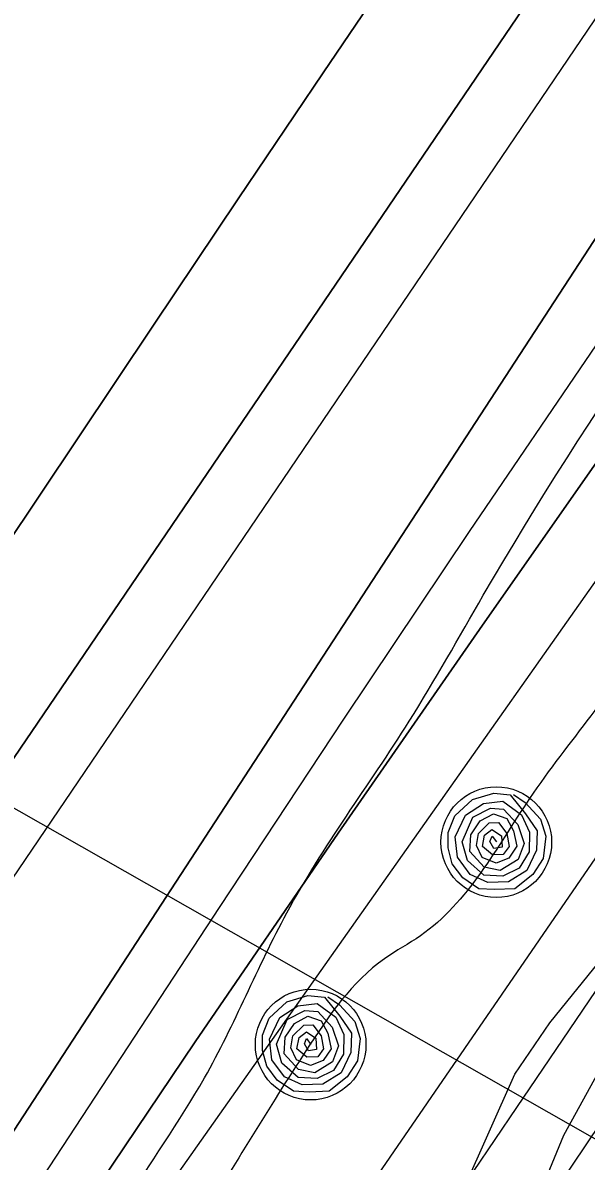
# Model space of a CAD drawing. Extents: x 3297735 to 3335592, y 670436 to 695807.
# Drawn here: x 3314818.9 to 3314981.9, y 683040.6 to 683369.6 of the extents above; entities that cross this region are included whole.
import ezdxf

# ---------------------------------------------------------------- set-up
doc = ezdxf.new("R2010")
doc.units = 0
for name, color, linetype in [('V-RIVR-EDGE', 7, 'Continuous'), ('V-RIVR-RANG', 7, 'Continuous'), ('V-RRAP-FSHR', 7, 'Continuous'), ('V-SITE-VEGE', 7, 'Continuous'), ('V-TOPO-DPTH', 7, 'Continuous'), ('V-TOPO-MINR', 7, 'Continuous'), ('V-TOPO-WATR', 7, 'Continuous'), ('V-UTIL-LINE', 7, 'Continuous'), ('V-WETL-SWMP', 7, 'Continuous')]:
    doc.layers.add(name, color=color, linetype=linetype)

msp = doc.modelspace()

# ---------------------------------------------------------------- linework, layer by layer
at = {"layer": 'V-RIVR-EDGE'}
msp.add_spline([(3314332.49, 682283.88), (3314344.9, 682287.34), (3314358.11, 682294.67), (3314374.42, 682306.27), (3314394.23, 682317.08), (3314408.21, 682327.13), (3314425.7, 682339.88), (3314434.25, 682347.62), (3314443.2, 682360.39), (3314457.6, 682381.68), (3314472.41, 682411.9), (3314491.89, 682447.14), (3314503.96, 682468.44), (3314519.93, 682495.54), (3314540.57, 682530.4), (3314569.78, 682579.57), (3314586.92, 682612.5), (3314605.25, 682653.56), (3314623.97, 682696.17), (3314633.36, 682728.33), (3314641.57, 682755.46), (3314653.64, 682774.82), (3314666.86, 682788.36), (3314689.79, 682808.86), (3314699.9, 682821.24), (3314716.62, 682840.2), (3314742.69, 682874.26), (3314774.59, 682914.13), (3314793.27, 682940.45), (3314809.22, 682961.74), (3314829.46, 682991.55), (3314848.16, 683027.19), (3314871.52, 683064.75), (3314895.3, 683112.39), (3314930.72, 683167.75), (3314952.14, 683204.16), (3315057.23, 683357.85), (3315078.23, 683381.84), (3315092.99, 683392.28), (3315101.15, 683395.75), (3315113.56, 683398.05), (3315130.23, 683396.45), (3315136.44, 683396.05), (3315142.65, 683398.75), (3315151.58, 683404.93), (3315172.97, 683426.6), (3315192.78, 683442.06), (3315207.17, 683456.37), (3315216.51, 683472.25), (3315223.52, 683484.25), (3315237.14, 683502.83), (3315242.2, 683511.35), (3315243.01, 683524.54), (3315244.19, 683529.19), (3315255.48, 683547.77), (3315279.6, 683579.13), (3315294, 683598.87), (3315305.28, 683613.19), (3315309.97, 683627.14), (3315311.93, 683637.22), (3315317.77, 683644.96), (3315323.59, 683648.05), (3315323.6, 683652.31), (3315326.33, 683655.8), (3315330.61, 683660.83), (3315336.05, 683665.85), (3315339.95, 683675.54), (3315343.47, 683686.39), (3315346.59, 683695.69), (3315347.02, 683710.43), (3315347.43, 683722.45), (3315345.14, 683737.19), (3315345.17, 683749.99), (3315346.75, 683761.23), (3315349.48, 683764.32), (3315349.87, 683767.43), (3315354.17, 683779.05), (3315358.47, 683794.55), (3315362.36, 683800.36), (3315370.14, 683808.48), (3315374.42, 683815.84), (3315383.4, 683837.92), (3315387.32, 683854.98), (3315386.95, 683864.67), (3315385.03, 683871.27), (3315388.14, 683875.14), (3315392.8, 683876.29), (3315394.75, 683880.94), (3315403.32, 683896.43), (3315419.29, 683923.54), (3315433.69, 683947.55), (3315437.2, 683954.52), (3315436.83, 683961.11), (3315438, 683964.99), (3315450.86, 683988.61), (3315458.62, 683992.47), (3315462.51, 683995.17), (3315464.08, 684002.54), (3315468.77, 684016.49), (3315478.5, 684033.53), (3315498.34, 684056.75), (3315513.5, 684070.67), (3315521.28, 684082.29), (3315523.23, 684087.32), (3315534.89, 684097.76), (3315545.01, 684110.54), (3315557.06, 684124.08), (3315577.68, 684151.17), (3315590.51, 684164.33), (3315598.31, 684180.21), (3315604.16, 684192.6), (3315609.61, 684201.51), (3315623.63, 684224.74), (3315637.65, 684249.92), (3315651.66, 684270.43), (3315661.01, 684285.92), (3315665.69, 684296.38), (3315668.82, 684306.85), (3315671.54, 684310.72), (3315680.49, 684322.72), (3315685.93, 684326.58), (3315687.49, 684332.01), (3315687.51, 684337.44), (3315690.62, 684340.92), (3315706.17, 684356.78), (3315715.11, 684366.84), (3315728.72, 684382.71), (3315735.34, 684392), (3315740.79, 684400.13), (3315746.24, 684410.2), (3315754.02, 684419.87), (3315767.64, 684436.9), (3315797.18, 684465.14), (3315824.41, 684496.87), (3315835.68, 684508.87), (3315845.4, 684518.93), (3315855.91, 684533.25), (3315917.34, 684595.92), (3315957, 684638.09), (3315987.3, 684659.73), (3316015.28, 684684.48), (3316035.1, 684702.27), (3316044.05, 684713.5), (3316063.1, 684733.62), (3316100.42, 684768.43), (3316125.29, 684791.63), (3316138.51, 684803.62), (3316150.97, 684823.37), (3316159.55, 684843.13), (3316165.42, 684865.99), (3316173.99, 684881.48), (3316197.71, 684908.18), (3316229.61, 684945.33), (3316249.82, 684965.06), (3316275.47, 684987.88), (3316301.52, 685015.35), (3316311.24, 685022.31), (3316314.74, 685028.11), (3316324.84, 685037.01), (3316331.06, 685041.26), (3316337.27, 685045.12), (3316343.88, 685050.92), (3316349.72, 685059.83), (3316371.5, 685083.43), (3316388.59, 685096.18), (3316398.7, 685107.41), (3316416.19, 685122.87), (3316443.39, 685146.08), (3316453.89, 685155.74), (3316462.82, 685158.82), (3316468.64, 685163.46), (3316479.54, 685177.01), (3316494.69, 685189.77), (3316513.34, 685202.13), (3316536.65, 685221.08), (3316559.19, 685238.47), (3316587.17, 685262.45), (3316636.9, 685301.49), (3316712.28, 685357.54), (3316745.31, 685384.99), (3316768.23, 685402.39), (3316780.67, 685413.21), (3316806.33, 685440.68), (3316819.16, 685455.39), (3316844.44, 685481.7), (3316866.97, 685499.48), (3316882.51, 685511.08), (3316905.85, 685537.39), (3316931.9, 685564.08), (3316969.21, 685598.5), (3316985.92, 685613.59), (3317001.86, 685628.67), (3317017.8, 685644.53), (3317028.68, 685652.65), (3317037.23, 685661.16), (3317052.77, 685673.53), (3317075.3, 685687.82), (3317092.39, 685696.31), (3317103.26, 685703.27), (3317111.03, 685709.84), (3317130.87, 685733.84), (3317147.6, 685754.74), (3317177.16, 685789.18), (3317206.31, 685816.64), (3317272.79, 685885.12), (3317325.67, 685938.89), (3317356.77, 685972.16), (3317386.71, 686002.34), (3317409.64, 686022.45), (3317459.38, 686063.82), (3317493.18, 686088.94), (3317516.11, 686108.66), (3317520.01, 686116.02), (3317520.41, 686123), (3317527.04, 686135.78), (3317538.34, 686157.08), (3317553.89, 686174.89), (3317576.04, 686194.22), (3317585.76, 686203.89), (3317597.05, 686222.09), (3317609.5, 686237.57), (3317632.05, 686261.95), (3317642.16, 686270.84), (3317659.25, 686280.88), (3317668.58, 686290.17), (3317678.68, 686299.45), (3317692.67, 686308.33), (3317712.1, 686324.19), (3317733.86, 686344.3), (3317749.03, 686362.49), (3317772.75, 686387.25), (3317794.13, 686406.59), (3317815.49, 686421.66), (3317821.72, 686429.79), (3317831.45, 686444.5), (3317837.3, 686456.89), (3317843.89, 686458.43), (3317852.43, 686461.9), (3317865.64, 686468.46), (3317881.56, 686479.28), (3317892.45, 686489.33), (3317902.56, 686501.72), (3317906.85, 686510.63), (3317912.32, 686528.84), (3317916.61, 686539.69), (3317920.89, 686544.72), (3317931.77, 686551.67), (3317955.46, 686567.51), (3317973.73, 686582.98), (3317979.95, 686591.88), (3317987.35, 686602.72), (3318007.57, 686624.78), (3318020.39, 686634.83), (3318018.46, 686637.55), (3318030.91, 686653.42), (3318034.78, 686650.69), (3318039.45, 686656.89), (3318050.33, 686664.62), (3318082.55, 686680.82), (3318124.1, 686700.89), (3318142.75, 686715.97), (3318149.36, 686724.09), (3318148.6, 686727.59), (3318152.1, 686732.62), (3318161.82, 686744.62), (3318168.45, 686756.23), (3318174.67, 686766.3), (3318184.4, 686779.46), (3318196.08, 686795.33), (3318211.63, 686812.75), (3318220.97, 686823.97), (3318223.7, 686833.27), (3318227.6, 686840.63), (3318232.66, 686847.21), (3318235.79, 686857.67), (3318240.07, 686864.64), (3318252.91, 686883.22), (3318274.69, 686907.6), (3318298.01, 686928.49), (3318327.13, 686944.7), (3318349.26, 686951.63), (3318362.06, 686955.09), (3318370.22, 686961.27), (3318383.46, 686983.73), (3318391.25, 686996.51), (3318395.14, 686999.99), (3318401.73, 686999.97), (3318407.55, 687001.12), (3318412.6, 687003.82), (3318416.49, 687008.86), (3318422.71, 687016.98), (3318440.6, 687037.49), (3318448.75, 687040.19), (3318453.03, 687042.89), (3318455.76, 687051.42), (3318462.38, 687060.32), (3318484.92, 687082.76), (3318499.31, 687098.23), (3318510.59, 687111), (3318518.77, 687124.94), (3318525, 687134.62), (3318537.83, 687148.55), (3318566.2, 687172.14), (3318582.53, 687190.71), (3318592.64, 687203.1), (3318612.48, 687228.64), (3318628.44, 687251.87), (3318642.05, 687266.57), (3318646.35, 687279.75), (3318655.68, 687290.58), (3318665.01, 687298.71), (3318672.79, 687309.16), (3318676.7, 687321.17), (3318685.65, 687333.94), (3318691.49, 687344.4), (3318699.27, 687352.91), (3318716.37, 687367.22), (3318716.79, 687379.24), (3318717.6, 687392.04), (3318724.22, 687404.82), (3318732, 687415.66), (3318742.88, 687423.77), (3318760.35, 687430.71), (3318770.05, 687431.07), (3318780.9, 687428.33), (3318786.73, 687436.46), (3318804.23, 687454.26), (3318817.46, 687473.23), (3318829.91, 687487.55), (3318848.96, 687509.6), (3318869.19, 687534.37), (3318894.08, 687564.56), (3318929.49, 687611.78), (3318945.82, 687629.19), (3318962.93, 687646.99), (3318977.7, 687660.53), (3318993.65, 687679.88), (3319024.36, 687709.28), (3319059.37, 687753.01), (3319086.2, 687782.03), (3319108.76, 687809.51), (3319125.86, 687827.3), (3319135.21, 687842.41), (3319146.89, 687859.44), (3319161.67, 687877.63), (3319172.56, 687889.63), (3319185.79, 687908.6), (3319206.81, 687940.73), (3319238.34, 687987.58), (3319258.18, 688014.29), (3319282.31, 688048.74), (3319299.82, 688074.29), (3319310.71, 688085.9), (3319319.65, 688093.25), (3319326.26, 688101.37), (3319337.16, 688116.08), (3319351.92, 688127.68), (3319358.93, 688137.36), (3319372.55, 688156.33), (3319390.83, 688181.1), (3319409.12, 688207.04), (3319418.85, 688220.59), (3319428.57, 688231.03), (3319452.68, 688254.63), (3319466.67, 688269.33), (3319477.96, 688285.59), (3319487.29, 688294.49), (3319498.17, 688304.55), (3319498.19, 688312.3), (3319502.08, 688317.33), (3319523.48, 688343.65), (3319546.04, 688372.29), (3319572.1, 688405.58), (3319583.39, 688420.29), (3319604.77, 688443.12), (3319614.49, 688453.95), (3319630.05, 688470.2), (3319645.61, 688490.33), (3319664.28, 688513.94), (3319677.9, 688534.07), (3319689.59, 688553.04), (3319707.1, 688579.37), (3319721.91, 688607.25)], degree=3, dxfattribs=at)
at = {"layer": 'V-RIVR-RANG'}
msp.add_line((3315305.52, 682864.56), (3314262.26, 683457.53), dxfattribs=at)
at = {"layer": 'V-RRAP-FSHR'}
for points in [[(3314960.85, 683146.61), (3314964.29, 683144.28), (3314968.7, 683139.45), (3314970.25, 683134.52), (3314969.44, 683128.15), (3314966.43, 683123.52), (3314961.23, 683119.39), (3314955.42, 683119.11), (3314950.88, 683119.33), (3314946.19, 683122.54), (3314943.18, 683126.6), (3314941.94, 683131.15), (3314942, 683135.58), (3314943.94, 683140.44), (3314949.06, 683145.14), (3314955.16, 683146.97), (3314959.94, 683146.49), (3314964.4, 683141.03), (3314967.7, 683136.09), (3314967.49, 683130.51), (3314964.73, 683124.67), (3314959.45, 683121.41), (3314953.42, 683121.22), (3314948.31, 683123.49), (3314944.68, 683128.47), (3314944.04, 683134.4), (3314946.96, 683140.64), (3314952.23, 683143.98), (3314957.77, 683144.69), (3314963.23, 683140.75), (3314965.49, 683135.71), (3314965.43, 683130.03), (3314962.51, 683125.33), (3314957.78, 683122.98), (3314952.27, 683123.28), (3314947.61, 683127.49), (3314946.03, 683132.95), (3314949.16, 683140.06), (3314954.19, 683142.7), (3314957.99, 683142.38), (3314962.15, 683137.89), (3314963.94, 683132.41), (3314962.22, 683127.84), (3314957.05, 683124.63), (3314952.42, 683125.59), (3314948.21, 683130.12), (3314948.56, 683134.93), (3314951.27, 683138.97), (3314955.09, 683140.99), (3314958.99, 683139.64), (3314960.89, 683136.13), (3314961.87, 683131.63), (3314959.54, 683128.19), (3314955.89, 683126.77), (3314951.83, 683128.39), (3314950.19, 683131.85), (3314950.72, 683135.34), (3314953.89, 683138.45), (3314956.55, 683138.55), (3314958.98, 683135.37), (3314959.62, 683131.58), (3314957.93, 683129.26), (3314954.81, 683129.21), (3314951.93, 683131.62), (3314952.54, 683134.84), (3314954.66, 683136.46), (3314957.41, 683134.66), (3314957.56, 683131.38), (3314955.23, 683131.03), (3314954.08, 683133), (3314954.75, 683134.55), (3314955.98, 683132.88)], [(3314907.13, 683088.14), (3314910.58, 683085.81), (3314915, 683080.99), (3314916.55, 683076.06), (3314915.75, 683069.69), (3314912.75, 683065.06), (3314907.55, 683060.92), (3314901.75, 683060.63), (3314897.21, 683060.84), (3314892.51, 683064.05), (3314889.49, 683068.1), (3314888.24, 683072.65), (3314888.3, 683077.08), (3314890.23, 683081.94), (3314895.35, 683086.65), (3314901.44, 683088.49), (3314906.23, 683088.01), (3314910.69, 683082.57), (3314914, 683077.63), (3314913.8, 683072.05), (3314911.05, 683066.21), (3314905.77, 683062.94), (3314899.75, 683062.74), (3314894.63, 683065), (3314890.99, 683069.97), (3314890.34, 683075.9), (3314893.25, 683082.15), (3314898.51, 683085.5), (3314904.05, 683086.21), (3314909.52, 683082.28), (3314911.79, 683077.25), (3314911.73, 683071.56), (3314908.83, 683066.86), (3314904.1, 683064.5), (3314898.59, 683064.79), (3314893.92, 683069), (3314892.34, 683074.46), (3314895.46, 683081.57), (3314900.48, 683084.22), (3314904.28, 683083.91), (3314908.45, 683079.42), (3314910.24, 683073.95), (3314908.53, 683069.37), (3314903.37, 683066.16), (3314898.73, 683067.11), (3314894.52, 683071.63), (3314894.86, 683076.44), (3314897.57, 683080.48), (3314901.38, 683082.51), (3314905.29, 683081.16), (3314907.18, 683077.66), (3314908.18, 683073.16), (3314905.85, 683069.71), (3314902.2, 683068.29), (3314898.14, 683069.91), (3314896.5, 683073.36), (3314897.02, 683076.86), (3314900.19, 683079.96), (3314902.84, 683080.08), (3314905.28, 683076.9), (3314905.93, 683073.11), (3314904.24, 683070.79), (3314901.12, 683070.73), (3314898.24, 683073.14), (3314898.84, 683076.35), (3314900.96, 683077.98), (3314903.71, 683076.19), (3314903.87, 683072.91), (3314901.54, 683072.55), (3314900.39, 683074.52), (3314901.05, 683076.07), (3314902.29, 683074.4)]]:
    msp.add_lwpolyline(points, dxfattribs=at)
for centre in [(3314955.91, 683132.82), (3314902.21, 683074.34)]:
    msp.add_circle(centre, 16, dxfattribs=at)
at = {"layer": 'V-SITE-VEGE'}
msp.add_lwpolyline([(3314964.67, 683021.99), (3314975.43, 683048.18), (3314987.61, 683070.25), (3314993.03, 683078.54)], dxfattribs=at)
at = {"layer": 'V-TOPO-DPTH'}
for points in [[(3314731.08, 683031.65), (3314756.8, 683069.7), (3314782.58, 683107.69), (3315004.18, 683433.32), (3315019.67, 683456.41), (3315034.94, 683479.63), (3315049.89, 683503.06), (3315064.63, 683526.62), (3315135.63, 683641.86), (3315186.21, 683722.83), (3315237.45, 683803.38), (3315289.67, 683883.28), (3315342.56, 683962.77), (3315444.29, 684113.64), (3315456.77, 684131.44), (3315469.68, 684148.92), (3315483.21, 684165.91), (3315497.17, 684182.58), (3315674.09, 684386.14), (3315723.94, 684442.99), (3315774.14, 684499.53), (3315824.84, 684555.62), (3315875.87, 684611.41), (3315935.98, 684676.53)], [(3315935.98, 684676.53), (3315875.87, 684611.41), (3315824.84, 684555.62), (3315774.14, 684499.53), (3315723.94, 684442.99), (3315674.09, 684386.14), (3315497.17, 684182.58), (3315483.21, 684165.91), (3315469.68, 684148.92), (3315456.77, 684131.44), (3315444.29, 684113.64), (3315342.56, 683962.77), (3315289.67, 683883.28), (3315237.45, 683803.38), (3315186.21, 683722.83), (3315135.63, 683641.86), (3315064.63, 683526.62), (3315049.89, 683503.06), (3315034.94, 683479.63), (3315019.67, 683456.41), (3315004.18, 683433.32), (3314782.58, 683107.69), (3314756.8, 683069.7), (3314731.08, 683031.65)], [(3315549.87, 684136.04), (3315529.27, 684107.01), (3315509.62, 684077.34), (3315490.6, 684047.22), (3315366.31, 683843.12), (3315324.05, 683773.65), (3315281.83, 683704.16), (3315239.66, 683634.64), (3315197.54, 683565.09), (3315139.22, 683468.72), (3315126.07, 683447.48), (3315112.64, 683426.42), (3315098.79, 683405.64), (3315084.66, 683385.03), (3314951.92, 683195.56), (3314910.18, 683135.47), (3314868.78, 683075.14), (3314827.89, 683014.48)], [(3315549.87, 684136.04), (3315529.27, 684107.01), (3315509.62, 684077.34), (3315490.6, 684047.22), (3315366.31, 683843.12), (3315324.05, 683773.65), (3315281.83, 683704.16), (3315239.66, 683634.64), (3315197.54, 683565.09), (3315139.22, 683468.72), (3315126.07, 683447.48), (3315112.64, 683426.42), (3315098.79, 683405.64), (3315084.66, 683385.03), (3314951.92, 683195.56), (3314910.18, 683135.47), (3314868.78, 683075.14), (3314827.89, 683014.48)], [(3315359.95, 683931.13), (3315220.01, 683689.98), (3315201.72, 683658.41), (3315183.45, 683626.81), (3315165.23, 683595.19), (3315147.04, 683563.55), (3315125.62, 683526.23), (3315118.12, 683513.27), (3315110.55, 683500.35), (3315102.88, 683487.48), (3315095.15, 683474.66), (3315084.31, 683456.83), (3315081.92, 683452.97), (3315079.48, 683449.14), (3315076.98, 683445.35), (3315074.44, 683441.59), (3315055.99, 683414.81), (3315044.25, 683397.64), (3315032.6, 683380.41), (3315021.07, 683363.1), (3315009.64, 683345.72), (3314712.51, 682890.46)], [(3314712.51, 682890.46), (3315009.64, 683345.72), (3315021.07, 683363.1), (3315032.6, 683380.41), (3315044.25, 683397.64), (3315055.99, 683414.81), (3315074.44, 683441.59), (3315076.98, 683445.35), (3315079.48, 683449.14), (3315081.92, 683452.97), (3315084.31, 683456.83), (3315095.15, 683474.66), (3315102.88, 683487.48), (3315110.55, 683500.35), (3315118.12, 683513.27), (3315125.62, 683526.23), (3315147.04, 683563.55), (3315165.23, 683595.19), (3315183.45, 683626.81), (3315201.72, 683658.41), (3315220.01, 683689.98), (3315359.95, 683931.13)], [(3314795.53, 682853.47), (3315065.64, 683245.92), (3315082.24, 683270), (3315098.86, 683294.08), (3315115.5, 683318.13), (3315132.17, 683342.17), (3315157.98, 683379.37), (3315161.71, 683384.83), (3315165.37, 683390.34), (3315168.93, 683395.91), (3315172.44, 683401.52), (3315188.76, 683428.18), (3315200.19, 683447.25), (3315211.4, 683466.45), (3315222.25, 683485.86), (3315232.87, 683505.4), (3315243.28, 683524.99), (3315258.93, 683554.42), (3315274.59, 683583.84), (3315290.26, 683613.26), (3315305.95, 683642.67), (3315384.92, 683790.64), (3315412.45, 683840.66)], [(3314628.08, 682940.64), (3314856.74, 683282.22), (3314881.23, 683318.69), (3314905.78, 683355.12), (3314930.43, 683391.48), (3314955.15, 683427.8), (3314994.37, 683485.27), (3314999.47, 683492.85), (3315004.5, 683500.49), (3315009.42, 683508.19), (3315014.27, 683515.93), (3315037.66, 683553.89), (3315054, 683580.73), (3315070.13, 683607.71), (3315085.95, 683634.86), (3315101.57, 683662.13), (3315139.52, 683729.31)], [(3315139.52, 683729.31), (3315101.57, 683662.13), (3315085.95, 683634.86), (3315070.13, 683607.71), (3315054, 683580.73), (3315037.66, 683553.89), (3315014.27, 683515.93), (3315009.42, 683508.19), (3315004.5, 683500.49), (3314999.47, 683492.85), (3314994.37, 683485.27), (3314955.15, 683427.8), (3314930.43, 683391.48), (3314905.78, 683355.12), (3314881.23, 683318.69), (3314856.74, 683282.22), (3314628.08, 682940.64)]]:
    msp.add_lwpolyline(points, dxfattribs=at)
at = {"layer": 'V-TOPO-MINR'}
for points in [[(3314664.68, 682899.58), (3315009.21, 683407), (3315029.91, 683437.94), (3315050.34, 683469.07), (3315070.35, 683500.47), (3315090.08, 683532.05), (3315242.53, 683779.79), (3315280.72, 683841), (3315319.43, 683901.89), (3315358.88, 683962.29), (3315398.84, 684022.37), (3315462.64, 684117.01), (3315471.29, 684129.37), (3315480.22, 684141.51), (3315489.58, 684153.33), (3315499.21, 684164.93), (3315590.65, 684271.25), (3315646.48, 684335.62), (3315702.66, 684399.68), (3315759.37, 684463.28), (3315816.44, 684526.56), (3315953.91, 684677.74)], [(3314731.08, 683031.65), (3314756.8, 683069.7), (3314782.58, 683107.69), (3315004.18, 683433.32), (3315019.67, 683456.41), (3315034.94, 683479.63), (3315049.89, 683503.06), (3315064.63, 683526.62), (3315135.63, 683641.86), (3315186.21, 683722.83), (3315237.45, 683803.38), (3315289.67, 683883.28), (3315342.56, 683962.77), (3315444.29, 684113.64), (3315456.77, 684131.44), (3315469.68, 684148.92), (3315483.21, 684165.91), (3315497.17, 684182.58), (3315674.09, 684386.14), (3315723.94, 684442.99), (3315774.14, 684499.53), (3315824.84, 684555.62), (3315875.87, 684611.41), (3315935.98, 684676.53)], [(3314944.57, 682989.9), (3315168.85, 683323.34), (3315183.58, 683345.56), (3315198.13, 683367.89), (3315212.39, 683390.41), (3315226.46, 683413.05), (3315292.51, 683520.84), (3315338.63, 683597.94), (3315383.63, 683675.68), (3315426.95, 683754.35), (3315469.16, 683833.66), (3315583.24, 684053.67), (3315586.24, 684059.2), (3315589.38, 684064.65), (3315592.72, 684069.98), (3315596.19, 684075.23), (3315599.85, 684080.36), (3315603.61, 684085.4), (3315607.53, 684090.32), (3315611.56, 684095.16), (3316061.45, 684618.34)], [(3314831.86, 682991.8), (3315089.6, 683356.88), (3315109.58, 683385.86), (3315129.13, 683415.12), (3315148.04, 683444.8), (3315166.51, 683474.77), (3315272.78, 683651.47), (3315317.82, 683725.68), (3315363.25, 683799.65), (3315409.29, 683873.26), (3315455.71, 683946.61), (3315524.95, 684055.04), (3315537.31, 684073.82), (3315550.02, 684092.35), (3315563.25, 684110.52), (3315576.82, 684128.45), (3315872.17, 684507.4), (3315896.51, 684538.15), (3315921.17, 684568.66)], [(3314716.8, 682871.79), (3314875.81, 683113.99), (3314911.85, 683168.41), (3314948.17, 683222.63), (3314984.92, 683276.57), (3315021.96, 683330.32), (3315079.61, 683413.27), (3315087.93, 683425.47), (3315096.09, 683437.76), (3315104.03, 683450.21), (3315111.81, 683462.75), (3315147.07, 683520.75), (3315172.22, 683562.45), (3315197.16, 683604.28), (3315221.79, 683646.29), (3315246.21, 683688.43), (3315413.96, 683980.35)], [(3314712.51, 682890.46), (3315009.64, 683345.72), (3315021.07, 683363.1), (3315032.6, 683380.41), (3315044.25, 683397.64), (3315055.99, 683414.81), (3315074.44, 683441.59), (3315076.98, 683445.35), (3315079.48, 683449.14), (3315081.92, 683452.97), (3315084.31, 683456.83), (3315095.15, 683474.66), (3315102.88, 683487.48), (3315110.55, 683500.35), (3315118.12, 683513.27), (3315125.62, 683526.23), (3315147.04, 683563.55), (3315165.23, 683595.19), (3315183.45, 683626.81), (3315201.72, 683658.41), (3315220.01, 683689.98), (3315359.95, 683931.13)], [(3314795.53, 682853.47), (3315065.64, 683245.92), (3315082.24, 683270), (3315098.86, 683294.08), (3315115.5, 683318.13), (3315132.17, 683342.17), (3315157.98, 683379.37), (3315161.71, 683384.83), (3315165.37, 683390.34), (3315168.93, 683395.91), (3315172.44, 683401.52), (3315188.76, 683428.18), (3315200.19, 683447.25), (3315211.4, 683466.45), (3315222.25, 683485.86), (3315232.87, 683505.4), (3315243.28, 683524.99), (3315258.93, 683554.42), (3315274.59, 683583.84), (3315290.26, 683613.26), (3315305.95, 683642.67), (3315384.92, 683790.64), (3315412.45, 683840.66)], [(3314918.01, 682991.45), (3314961.83, 683056.16), (3315005.72, 683120.82), (3315049.72, 683185.4), (3315093.8, 683249.93), (3315163.27, 683351.45), (3315172.56, 683365.25), (3315181.71, 683379.14), (3315190.65, 683393.17), (3315199.44, 683407.29), (3315240.49, 683474.34), (3315269.2, 683522.34), (3315297.25, 683570.71), (3315324.28, 683619.66), (3315350.66, 683668.98), (3315404.26, 683771.78), (3315422.49, 683806.71)], [(3314628.08, 682940.64), (3314856.74, 683282.22), (3314881.23, 683318.69), (3314905.78, 683355.12), (3314930.43, 683391.48), (3314955.15, 683427.8), (3314994.37, 683485.27), (3314999.47, 683492.85), (3315004.5, 683500.49), (3315009.42, 683508.19), (3315014.27, 683515.93), (3315037.66, 683553.89), (3315054, 683580.73), (3315070.13, 683607.71), (3315085.95, 683634.86), (3315101.57, 683662.13), (3315139.52, 683729.31)]]:
    msp.add_lwpolyline(points, dxfattribs=at)
at = {"layer": 'V-TOPO-WATR'}
msp.add_lwpolyline([(3314827.89, 683014.48), (3314868.78, 683075.14), (3314910.18, 683135.47), (3314951.92, 683195.56), (3315084.66, 683385.03), (3315098.79, 683405.64), (3315112.64, 683426.42), (3315126.07, 683447.48), (3315139.22, 683468.72), (3315197.54, 683565.09), (3315239.66, 683634.64), (3315281.83, 683704.16), (3315324.05, 683773.65), (3315366.31, 683843.12), (3315490.6, 684047.22), (3315509.62, 684077.34), (3315529.27, 684107.01), (3315549.87, 684136.04)], dxfattribs=at)
at = {"layer": 'V-UTIL-LINE'}
msp.add_spline([(3315313.1, 683659.44), (3315294.81, 683645.89), (3315280.39, 683622.61), (3315253.99, 683575.47), (3315222.4, 683508.32), (3315178.02, 683451.95), (3315151.72, 683423.47), (3315141.9, 683424.56), (3315131.28, 683403.3), (3315091.71, 683334.22), (3315067.65, 683327.19), (3315051.39, 683313.71), (3315041.42, 683286.06), (3315021.94, 683244.03), (3314999.67, 683193.5), (3314965.54, 683145.47), (3314933.98, 683105.8), (3314923.58, 683099.15), (3314900.85, 683072.56), (3314869.89, 683023.21), (3314817.81, 682941.77), (3314747.17, 682809.99), (3314693.88, 682712.16), (3314666, 682655.84), (3314619.73, 682561.99), (3314565.48, 682464.75), (3314548.12, 682421.66)], degree=3, dxfattribs=at)
at = {"layer": 'V-WETL-SWMP'}
msp.add_lwpolyline([(3314946.45, 683032.46), (3314961.28, 683065.82), (3314971.35, 683080.63), (3314987.42, 683100.4), (3314999.77, 683113.34), (3315006.12, 683121.33), (3315009.05, 683132.68), (3315014.24, 683144.05), (3315031.73, 683174.41), (3315052.99, 683206.31), (3315074.98, 683241.23), (3315111.87, 683299.32), (3315132.03, 683327.05), (3315149.96, 683350.24), (3315173.14, 683377.62)], dxfattribs=at)

doc.saveas('drawing.dxf')
